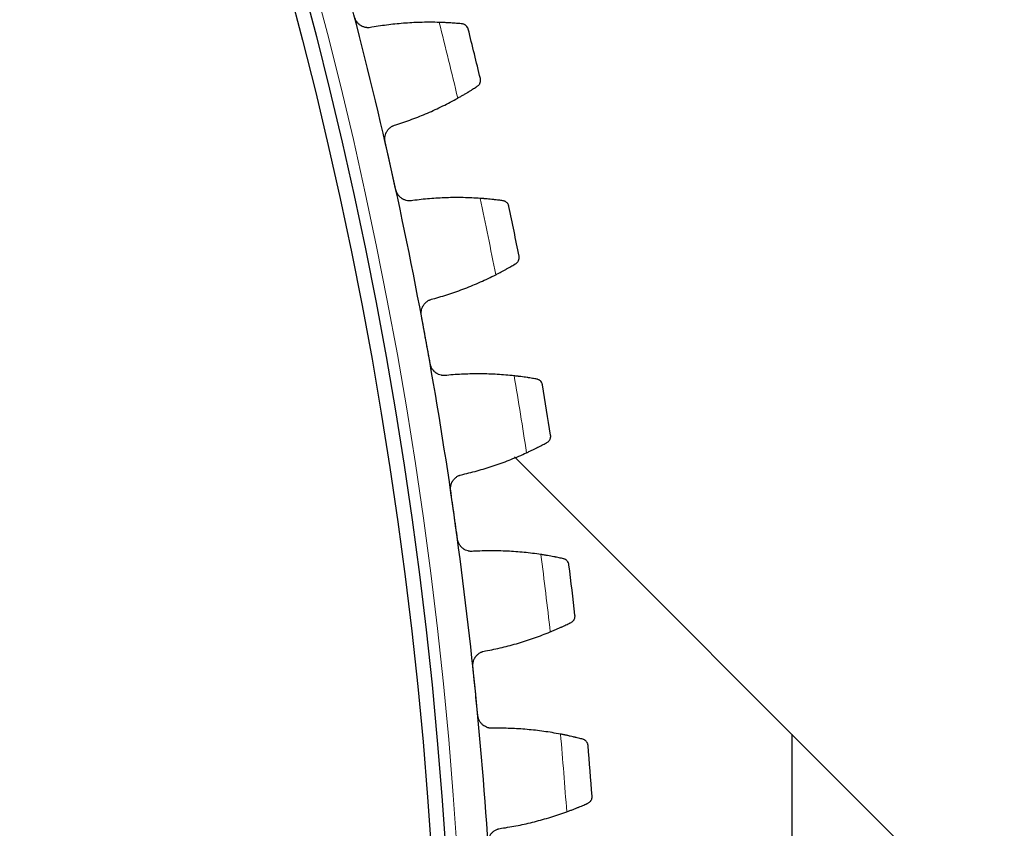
# Model space of a CAD drawing. Header units: inches. Extents: x 0 to 20790, y -12 to 14700.
# Tile 275 of 358: x 10454 to 10592, y 4597 to 4710. Entities that reach past the tile are written whole.
import ezdxf

# ---------------------------------------------------------------- set-up
doc = ezdxf.new("R2010")
doc.units = ezdxf.units.IN
doc.layers.add('1', color=7, linetype='Continuous', true_color=0xffffff)
doc.layers.add('254', color=7, linetype='Continuous', true_color=0xffffff)
doc.styles.add('latin_extended', font='simplex.shx')
doc.dimstyles.get("Standard").update_dxf_attribs({"dimtxt": 0.18, "dimasz": 0.18, "dimexe": 0.18, "dimexo": 0.0625, "dimgap": 0.09, "dimtad": 0, "dimtih": 1, "dimtoh": 1, "dimdec": 4, "dimzin": 0, "dimdsep": 46, "dimtxsty": 'Standard', "dimcen": 0.09, "dimadec": 0, "dimazin": 0, "dimtfac": 1, "dimtdec": 4, "dimtofl": 0, "dimtmove": 0, "dimatfit": 3, "dimfxl": 1, "dimtolj": 1, "dimtzin": 0, "dimarcsym": 0})

# ---------------------------------------------------------------- blocks, each defined once
blk = doc.blocks.new('_U2')
at = {"layer": '254', "color": 3, "linetype": 'Continuous', "lineweight": 13, "transparency": 16777216}
for p, q in [((11273.39, 6877.26), (11933.67, 6877.26)), ((11898.67, 6754.76), (11898.67, 4676.76)), ((9935.39, 4554.26), (11933.67, 4554.26))]:
    blk.add_line(p, q, dxfattribs=at)
at = {"layer": '254', "color": 3, "transparency": 16777216}
for points in [[(11919.08, 6754.76), (11878.25, 6754.76), (11898.67, 6877.26)], [(11878.25, 4676.76), (11919.08, 4676.76), (11898.67, 4554.26)]]:
    blk.add_solid(points, dxfattribs=at)
at = {"layer": 'Defpoints', "color": 0, "transparency": 16777216}
for p in [(11238.39, 6877.26), (9900.39, 4554.26), (11898.67, 4554.26)]:
    blk.add_point(p, dxfattribs=at)
at = {"layer": '254', "color": 2, "lineweight": 13, "transparency": 16777216, "insert": (11714.92, 5499.92), "char_height": 122.5, "attachment_point": 1, "rotation": 90, "style": 'latin_extended'}
blk.add_mtext('\\A1;2323', dxfattribs=at)

msp = doc.modelspace()

# ---------------------------------------------------------------- linework, layer by layer
at = {"layer": '1', "color": 2, "linetype": 'Continuous', "lineweight": 25}
for p, q in [((10523.755, 4649.073), (10701.627, 4471.201)), ((10562.594, 4610.233), (10562.594, 4506.657))]:
    msp.add_line(p, q, dxfattribs=at)
at = {"layer": '1', "color": 110, "linetype": 'Continuous', "lineweight": 13}
msp.add_circle((9900.394, 4554.257), 616.6, dxfattribs=at)
at = {"layer": '1', "color": 2, "linetype": 'Continuous', "lineweight": 25}
for radius in [615, 613]:
    msp.add_circle((9900.394, 4554.257), radius, dxfattribs=at)
for radius, start, end in [(621, 12.611465, 14.904459), (636, 13.437037, 14.078887), (621, 10.318471, 12.611465), (636, 11.144043, 11.785893), (621, 8.025478, 10.318471), (636, 8.851049, 9.4929), (621, 5.732484, 8.025478), (636, 6.558056, 7.199906), (621, 3.43949, 5.732484), (636, 4.265062, 4.906913)]:
    msp.add_arc((9900.394, 4554.257), radius, start, end, dxfattribs=at)
at = {"layer": '1', "color": 110, "linetype": 'Continuous', "lineweight": 13}
for start, end in [(13.263601, 14.252322), (10.970608, 11.959329), (8.677614, 9.666335), (6.38462, 7.373341), (4.091627, 5.080348)]:
    msp.add_arc((9900.394, 4554.257), 632.294, start, end, dxfattribs=at)
at = {"layer": '1', "color": 2, "linetype": 'Continuous', "lineweight": 25}
for points, knots in [([(10503.815, 4709.239), (10503.69, 4709.207), (10503.564, 4709.187), (10503.373, 4709.176), (10503.31, 4709.175), (10503.213, 4709.178), (10503.181, 4709.18), (10503.117, 4709.186), (10503.085, 4709.189), (10502.925, 4709.211), (10502.8, 4709.24), (10502.617, 4709.302), (10502.557, 4709.325), (10502.468, 4709.365), (10502.438, 4709.38), (10502.38, 4709.409), (10502.351, 4709.425), (10502.21, 4709.506), (10502.104, 4709.581), (10501.981, 4709.688), (10501.957, 4709.71), (10501.909, 4709.756), (10501.886, 4709.779), (10501.818, 4709.851), (10501.775, 4709.901), (10501.655, 4710.057), (10501.585, 4710.169), (10501.511, 4710.318), (10501.497, 4710.348), (10501.47, 4710.409), (10501.458, 4710.44), (10501.423, 4710.533), (10501.402, 4710.597), (10501.385, 4710.662)], [0, 0, 0, 0, 0.125, 0.125, 0.1875, 0.1875, 0.21875, 0.21875, 0.25, 0.25, 0.375, 0.375, 0.4375, 0.4375, 0.46875, 0.46875, 0.5, 0.5, 0.625, 0.625, 0.65625, 0.65625, 0.6875, 0.6875, 0.75, 0.75, 0.875, 0.875, 0.90625, 0.90625, 0.9375, 0.9375, 1, 1, 1, 1]), ([(10516.417, 4709.72), (10516.329, 4709.729), (10516.234, 4709.738), (10516.031, 4709.757), (10515.815, 4709.776), (10515.575, 4709.795), (10515.417, 4709.807), (10515.385, 4709.81), (10515.32, 4709.815), (10515.287, 4709.817), (10515.188, 4709.824), (10515.121, 4709.829), (10514.916, 4709.843), (10514.775, 4709.852), (10514.486, 4709.869), (10514.337, 4709.877), (10514.108, 4709.889), (10514.031, 4709.892), (10513.914, 4709.898), (10513.874, 4709.899), (10513.795, 4709.903), (10513.755, 4709.904), (10513.555, 4709.912), (10513.392, 4709.918), (10513.227, 4709.923)], [0, 0, 0, 0, 0.125, 0.125, 0.25, 0.375, 0.375, 0.40625, 0.40625, 0.4375, 0.4375, 0.5, 0.5, 0.625, 0.625, 0.75, 0.75, 0.8125, 0.8125, 0.84375, 0.84375, 0.875, 0.875, 1, 1, 1, 1]), ([(10517.29, 4708.968), (10517.289, 4708.97), (10517.289, 4708.971), (10517.288, 4708.974), (10517.288, 4708.975), (10517.287, 4708.98), (10517.285, 4708.988), (10517.279, 4709.008), (10517.267, 4709.048), (10517.254, 4709.081), (10517.228, 4709.147), (10517.207, 4709.19), (10517.134, 4709.313), (10517.074, 4709.389), (10516.965, 4709.49), (10516.926, 4709.522), (10516.862, 4709.566), (10516.84, 4709.58), (10516.794, 4709.606), (10516.77, 4709.618), (10516.697, 4709.653), (10516.645, 4709.672), (10516.535, 4709.703), (10516.478, 4709.714), (10516.417, 4709.72)], [0, 0, 0, 0, 0.0039063, 0.0039063, 0.0078125, 0.0078125, 0.015625, 0.03125, 0.0625, 0.125, 0.125, 0.25, 0.25, 0.5, 0.5, 0.625, 0.625, 0.6875, 0.6875, 0.75, 0.75, 0.875, 0.875, 1, 1, 1, 1]), ([(10518.558, 4700.978), (10518.609, 4701.011), (10518.654, 4701.048), (10518.737, 4701.125), (10518.773, 4701.166), (10518.838, 4701.251), (10518.867, 4701.295), (10518.916, 4701.385), (10518.936, 4701.432), (10518.97, 4701.526), (10518.983, 4701.574), (10519.002, 4701.67), (10519.008, 4701.718), (10519.013, 4701.813), (10519.012, 4701.861), (10519.005, 4701.931), (10519.001, 4701.967), (10518.993, 4702.008), (10518.989, 4702.028), (10518.987, 4702.037), (10518.986, 4702.042), (10518.985, 4702.045), (10518.984, 4702.048)], [0, 0, 0, 0, 0.125, 0.125, 0.25, 0.25, 0.375, 0.375, 0.5, 0.5, 0.625, 0.625, 0.75, 0.75, 0.875, 0.875, 0.9375, 0.96875, 0.984375, 0.9921875, 0.9921875, 1, 1, 1, 1]), ([(10515.822, 4699.325), (10515.966, 4699.405), (10516.107, 4699.485), (10516.383, 4699.643), (10516.652, 4699.799), (10516.909, 4699.951), (10517.096, 4700.063), (10517.158, 4700.1), (10517.25, 4700.156), (10517.28, 4700.174), (10517.34, 4700.21), (10517.369, 4700.228), (10517.516, 4700.318), (10517.739, 4700.456), (10517.943, 4700.584), (10518.137, 4700.707), (10518.229, 4700.766), (10518.337, 4700.835), (10518.359, 4700.849), (10518.401, 4700.876), (10518.462, 4700.916), (10518.521, 4700.954), (10518.558, 4700.978)], [0, 0, 0, 0, 0.125, 0.125, 0.25, 0.375, 0.375, 0.4375, 0.4375, 0.46875, 0.46875, 0.5, 0.5, 0.625, 0.75, 0.75, 0.875, 0.875, 0.90625, 0.90625, 0.9375, 1, 1, 1, 1]), ([(10505.661, 4693.199), (10505.646, 4693.264), (10505.624, 4693.395), (10505.61, 4693.592), (10505.614, 4693.723), (10505.621, 4693.823), (10505.625, 4693.856), (10505.633, 4693.922), (10505.638, 4693.954), (10505.667, 4694.116), (10505.702, 4694.242), (10505.762, 4694.395), (10505.775, 4694.425), (10505.795, 4694.47), (10505.802, 4694.485), (10505.816, 4694.515), (10505.853, 4694.588), (10505.925, 4694.715), (10506, 4694.82), (10506.08, 4694.922), (10506.123, 4694.971), (10506.258, 4695.112), (10506.356, 4695.196), (10506.512, 4695.307), (10506.566, 4695.341), (10506.65, 4695.389), (10506.679, 4695.404), (10506.736, 4695.433), (10506.765, 4695.447), (10506.912, 4695.513), (10507.033, 4695.554), (10507.159, 4695.583)], [0, 0, 0, 0, 0.0625, 0.125, 0.1875, 0.1875, 0.21875, 0.21875, 0.25, 0.25, 0.375, 0.375, 0.40625, 0.40625, 0.421875, 0.421875, 0.4375, 0.5, 0.5625, 0.5625, 0.625, 0.625, 0.75, 0.75, 0.8125, 0.8125, 0.84375, 0.84375, 0.875, 0.875, 1, 1, 1, 1]), ([(10509.533, 4684.972), (10509.407, 4684.945), (10509.28, 4684.93), (10509.089, 4684.927), (10509.025, 4684.928), (10508.929, 4684.936), (10508.897, 4684.939), (10508.833, 4684.947), (10508.801, 4684.952), (10508.642, 4684.98), (10508.518, 4685.014), (10508.338, 4685.083), (10508.279, 4685.109), (10508.191, 4685.153), (10508.162, 4685.168), (10508.105, 4685.2), (10508.077, 4685.216), (10507.94, 4685.303), (10507.837, 4685.382), (10507.718, 4685.494), (10507.695, 4685.517), (10507.649, 4685.565), (10507.627, 4685.589), (10507.562, 4685.664), (10507.521, 4685.716), (10507.407, 4685.876), (10507.342, 4685.99), (10507.274, 4686.142), (10507.261, 4686.173), (10507.237, 4686.235), (10507.226, 4686.267), (10507.194, 4686.361), (10507.176, 4686.426), (10507.162, 4686.491)], [0, 0, 0, 0, 0.125, 0.125, 0.1875, 0.1875, 0.21875, 0.21875, 0.25, 0.25, 0.375, 0.375, 0.4375, 0.4375, 0.46875, 0.46875, 0.5, 0.5, 0.625, 0.625, 0.65625, 0.65625, 0.6875, 0.6875, 0.75, 0.75, 0.875, 0.875, 0.90625, 0.90625, 0.9375, 0.9375, 1, 1, 1, 1]), ([(10522.144, 4684.949), (10522.056, 4684.961), (10521.961, 4684.974), (10521.759, 4685.001), (10521.545, 4685.028), (10521.305, 4685.058), (10521.148, 4685.076), (10521.116, 4685.08), (10521.052, 4685.087), (10521.019, 4685.091), (10520.92, 4685.102), (10520.853, 4685.11), (10520.649, 4685.132), (10520.508, 4685.146), (10520.22, 4685.175), (10520.072, 4685.189), (10519.844, 4685.21), (10519.767, 4685.216), (10519.65, 4685.226), (10519.61, 4685.23), (10519.531, 4685.236), (10519.491, 4685.239), (10519.291, 4685.255), (10519.129, 4685.267), (10518.964, 4685.279)], [0, 0, 0, 0, 0.125, 0.125, 0.25, 0.375, 0.375, 0.40625, 0.40625, 0.4375, 0.4375, 0.5, 0.5, 0.625, 0.625, 0.75, 0.75, 0.8125, 0.8125, 0.84375, 0.84375, 0.875, 0.875, 1, 1, 1, 1]), ([(10522.986, 4684.163), (10522.985, 4684.164), (10522.985, 4684.166), (10522.985, 4684.168), (10522.984, 4684.17), (10522.983, 4684.174), (10522.981, 4684.183), (10522.977, 4684.203), (10522.966, 4684.243), (10522.955, 4684.277), (10522.931, 4684.344), (10522.912, 4684.387), (10522.844, 4684.513), (10522.787, 4684.592), (10522.682, 4684.697), (10522.644, 4684.731), (10522.582, 4684.777), (10522.561, 4684.791), (10522.516, 4684.82), (10522.493, 4684.833), (10522.421, 4684.87), (10522.37, 4684.892), (10522.261, 4684.927), (10522.204, 4684.941), (10522.144, 4684.949)], [0, 0, 0, 0, 0.0039063, 0.0039063, 0.0078125, 0.0078125, 0.015625, 0.03125, 0.0625, 0.125, 0.125, 0.25, 0.25, 0.5, 0.5, 0.625, 0.625, 0.6875, 0.6875, 0.75, 0.75, 0.875, 0.875, 1, 1, 1, 1]), ([(10523.933, 4676.128), (10523.985, 4676.159), (10524.032, 4676.194), (10524.118, 4676.268), (10524.156, 4676.307), (10524.224, 4676.389), (10524.254, 4676.432), (10524.307, 4676.521), (10524.329, 4676.566), (10524.367, 4676.659), (10524.382, 4676.707), (10524.405, 4676.801), (10524.412, 4676.849), (10524.421, 4676.944), (10524.422, 4676.992), (10524.418, 4677.063), (10524.415, 4677.098), (10524.409, 4677.139), (10524.406, 4677.16), (10524.404, 4677.169), (10524.403, 4677.174), (10524.403, 4677.177), (10524.402, 4677.18)], [0, 0, 0, 0, 0.125, 0.125, 0.25, 0.25, 0.375, 0.375, 0.5, 0.5, 0.625, 0.625, 0.75, 0.75, 0.875, 0.875, 0.9375, 0.96875, 0.984375, 0.9921875, 0.9921875, 1, 1, 1, 1]), ([(10521.133, 4674.585), (10521.28, 4674.66), (10521.425, 4674.734), (10521.706, 4674.881), (10521.982, 4675.026), (10522.244, 4675.167), (10522.436, 4675.272), (10522.499, 4675.307), (10522.593, 4675.359), (10522.624, 4675.376), (10522.685, 4675.41), (10522.716, 4675.426), (10522.865, 4675.51), (10523.095, 4675.639), (10523.303, 4675.759), (10523.502, 4675.874), (10523.596, 4675.929), (10523.707, 4675.994), (10523.729, 4676.007), (10523.772, 4676.032), (10523.835, 4676.07), (10523.895, 4676.105), (10523.933, 4676.128)], [0, 0, 0, 0, 0.125, 0.125, 0.25, 0.375, 0.375, 0.4375, 0.4375, 0.46875, 0.46875, 0.5, 0.5, 0.625, 0.75, 0.75, 0.875, 0.875, 0.90625, 0.90625, 0.9375, 1, 1, 1, 1]), ([(10510.735, 4668.871), (10510.723, 4668.937), (10510.706, 4669.068), (10510.7, 4669.266), (10510.709, 4669.397), (10510.721, 4669.496), (10510.725, 4669.529), (10510.736, 4669.594), (10510.743, 4669.627), (10510.778, 4669.788), (10510.819, 4669.912), (10510.884, 4670.062), (10510.898, 4670.092), (10510.92, 4670.136), (10510.928, 4670.15), (10510.943, 4670.18), (10510.982, 4670.252), (10511.06, 4670.375), (10511.139, 4670.478), (10511.223, 4670.576), (10511.268, 4670.623), (10511.408, 4670.759), (10511.509, 4670.839), (10511.67, 4670.943), (10511.726, 4670.975), (10511.811, 4671.02), (10511.84, 4671.034), (10511.899, 4671.061), (10511.929, 4671.073), (10512.078, 4671.133), (10512.201, 4671.169), (10512.328, 4671.194)], [0, 0, 0, 0, 0.0625, 0.125, 0.1875, 0.1875, 0.21875, 0.21875, 0.25, 0.25, 0.375, 0.375, 0.40625, 0.40625, 0.421875, 0.421875, 0.4375, 0.5, 0.5625, 0.5625, 0.625, 0.625, 0.75, 0.75, 0.8125, 0.8125, 0.84375, 0.84375, 0.875, 0.875, 1, 1, 1, 1]), ([(10514.275, 4660.496), (10514.148, 4660.474), (10514.021, 4660.465), (10513.83, 4660.468), (10513.766, 4660.473), (10513.67, 4660.484), (10513.638, 4660.488), (10513.574, 4660.499), (10513.543, 4660.505), (10513.385, 4660.539), (10513.263, 4660.578), (10513.086, 4660.655), (10513.027, 4660.683), (10512.942, 4660.73), (10512.913, 4660.747), (10512.858, 4660.781), (10512.831, 4660.798), (10512.697, 4660.89), (10512.597, 4660.974), (10512.483, 4661.09), (10512.46, 4661.114), (10512.416, 4661.164), (10512.395, 4661.189), (10512.333, 4661.266), (10512.294, 4661.32), (10512.187, 4661.485), (10512.126, 4661.601), (10512.065, 4661.756), (10512.053, 4661.787), (10512.031, 4661.85), (10512.021, 4661.882), (10511.994, 4661.978), (10511.978, 4662.043), (10511.967, 4662.108)], [0, 0, 0, 0, 0.125, 0.125, 0.1875, 0.1875, 0.21875, 0.21875, 0.25, 0.25, 0.375, 0.375, 0.4375, 0.4375, 0.46875, 0.46875, 0.5, 0.5, 0.625, 0.625, 0.65625, 0.65625, 0.6875, 0.6875, 0.75, 0.75, 0.875, 0.875, 0.90625, 0.90625, 0.9375, 0.9375, 1, 1, 1, 1]), ([(10526.875, 4659.968), (10526.788, 4659.984), (10526.694, 4660.001), (10526.493, 4660.036), (10526.28, 4660.072), (10526.042, 4660.11), (10525.885, 4660.135), (10525.853, 4660.14), (10525.789, 4660.15), (10525.757, 4660.155), (10525.658, 4660.17), (10525.591, 4660.181), (10525.388, 4660.211), (10525.249, 4660.231), (10524.962, 4660.271), (10524.814, 4660.291), (10524.587, 4660.321), (10524.51, 4660.331), (10524.394, 4660.345), (10524.355, 4660.35), (10524.276, 4660.36), (10524.236, 4660.365), (10524.037, 4660.389), (10523.875, 4660.407), (10523.711, 4660.425)], [0, 0, 0, 0, 0.125, 0.125, 0.25, 0.375, 0.375, 0.40625, 0.40625, 0.4375, 0.4375, 0.5, 0.5, 0.625, 0.625, 0.75, 0.75, 0.8125, 0.8125, 0.84375, 0.84375, 0.875, 0.875, 1, 1, 1, 1]), ([(10527.685, 4659.149), (10527.685, 4659.15), (10527.684, 4659.152), (10527.684, 4659.155), (10527.684, 4659.156), (10527.683, 4659.161), (10527.681, 4659.169), (10527.677, 4659.19), (10527.668, 4659.23), (10527.659, 4659.265), (10527.637, 4659.332), (10527.62, 4659.376), (10527.557, 4659.505), (10527.503, 4659.586), (10527.403, 4659.695), (10527.366, 4659.73), (10527.306, 4659.779), (10527.285, 4659.794), (10527.242, 4659.824), (10527.219, 4659.838), (10527.148, 4659.879), (10527.098, 4659.902), (10526.992, 4659.942), (10526.935, 4659.958), (10526.875, 4659.968)], [0, 0, 0, 0, 0.0039062, 0.0039062, 0.0078125, 0.0078125, 0.015625, 0.03125, 0.0625, 0.125, 0.125, 0.25, 0.25, 0.5, 0.5, 0.625, 0.625, 0.6875, 0.6875, 0.75, 0.75, 0.875, 0.875, 1, 1, 1, 1]), ([(10525.45, 4649.654), (10525.601, 4649.722), (10525.748, 4649.791), (10526.035, 4649.926), (10526.316, 4650.06), (10526.584, 4650.191), (10526.78, 4650.288), (10526.845, 4650.32), (10526.94, 4650.368), (10526.972, 4650.384), (10527.034, 4650.415), (10527.065, 4650.431), (10527.218, 4650.508), (10527.452, 4650.628), (10527.666, 4650.739), (10527.869, 4650.846), (10527.965, 4650.897), (10528.079, 4650.958), (10528.101, 4650.97), (10528.145, 4650.994), (10528.21, 4651.029), (10528.271, 4651.062), (10528.31, 4651.083)], [0, 0, 0, 0, 0.125, 0.125, 0.25, 0.375, 0.375, 0.4375, 0.4375, 0.46875, 0.46875, 0.5, 0.5, 0.625, 0.75, 0.75, 0.875, 0.875, 0.90625, 0.90625, 0.9375, 1, 1, 1, 1]), ([(10528.31, 4651.083), (10528.363, 4651.112), (10528.412, 4651.145), (10528.5, 4651.215), (10528.54, 4651.253), (10528.611, 4651.332), (10528.643, 4651.374), (10528.699, 4651.46), (10528.723, 4651.505), (10528.765, 4651.597), (10528.782, 4651.643), (10528.808, 4651.737), (10528.818, 4651.784), (10528.83, 4651.879), (10528.833, 4651.926), (10528.832, 4651.998), (10528.83, 4652.033), (10528.826, 4652.074), (10528.823, 4652.095), (10528.822, 4652.104), (10528.821, 4652.11), (10528.821, 4652.113), (10528.82, 4652.115)], [0, 0, 0, 0, 0.125, 0.125, 0.25, 0.25, 0.375, 0.375, 0.5, 0.5, 0.625, 0.625, 0.75, 0.75, 0.875, 0.875, 0.9375, 0.96875, 0.984375, 0.9921875, 0.9921875, 1, 1, 1, 1]), ([(10514.832, 4644.36), (10514.823, 4644.426), (10514.811, 4644.558), (10514.813, 4644.755), (10514.827, 4644.887), (10514.843, 4644.985), (10514.849, 4645.018), (10514.862, 4645.082), (10514.87, 4645.115), (10514.912, 4645.274), (10514.957, 4645.396), (10515.029, 4645.544), (10515.044, 4645.573), (10515.068, 4645.616), (10515.076, 4645.63), (10515.092, 4645.659), (10515.134, 4645.729), (10515.217, 4645.85), (10515.3, 4645.949), (10515.388, 4646.044), (10515.434, 4646.089), (10515.58, 4646.219), (10515.684, 4646.295), (10515.85, 4646.393), (10515.906, 4646.423), (10515.994, 4646.464), (10516.023, 4646.477), (10516.083, 4646.501), (10516.113, 4646.513), (10516.264, 4646.566), (10516.389, 4646.598), (10516.516, 4646.617)], [0, 0, 0, 0, 0.0625, 0.125, 0.1875, 0.1875, 0.21875, 0.21875, 0.25, 0.25, 0.375, 0.375, 0.40625, 0.40625, 0.421875, 0.421875, 0.4375, 0.5, 0.5625, 0.5625, 0.625, 0.625, 0.75, 0.75, 0.8125, 0.8125, 0.84375, 0.84375, 0.875, 0.875, 1, 1, 1, 1]), ([(10518.034, 4635.85), (10517.906, 4635.833), (10517.779, 4635.829), (10517.588, 4635.84), (10517.524, 4635.847), (10517.429, 4635.862), (10517.398, 4635.868), (10517.334, 4635.881), (10517.303, 4635.888), (10517.147, 4635.929), (10517.026, 4635.973), (10516.852, 4636.056), (10516.795, 4636.086), (10516.711, 4636.137), (10516.684, 4636.155), (10516.629, 4636.191), (10516.603, 4636.21), (10516.473, 4636.307), (10516.377, 4636.394), (10516.267, 4636.515), (10516.246, 4636.54), (10516.204, 4636.591), (10516.183, 4636.618), (10516.124, 4636.697), (10516.088, 4636.752), (10515.987, 4636.921), (10515.931, 4637.04), (10515.876, 4637.197), (10515.865, 4637.229), (10515.846, 4637.293), (10515.838, 4637.325), (10515.814, 4637.422), (10515.801, 4637.487), (10515.792, 4637.553)], [0, 0, 0, 0, 0.125, 0.125, 0.1875, 0.1875, 0.21875, 0.21875, 0.25, 0.25, 0.375, 0.375, 0.4375, 0.4375, 0.46875, 0.46875, 0.5, 0.5, 0.625, 0.625, 0.65625, 0.65625, 0.6875, 0.6875, 0.75, 0.75, 0.875, 0.875, 0.90625, 0.90625, 0.9375, 0.9375, 1, 1, 1, 1]), ([(10530.603, 4634.818), (10530.516, 4634.838), (10530.423, 4634.858), (10530.224, 4634.901), (10530.012, 4634.946), (10529.776, 4634.994), (10529.62, 4635.025), (10529.589, 4635.031), (10529.525, 4635.044), (10529.493, 4635.05), (10529.395, 4635.069), (10529.329, 4635.082), (10529.127, 4635.12), (10528.988, 4635.146), (10528.703, 4635.198), (10528.557, 4635.224), (10528.331, 4635.262), (10528.255, 4635.275), (10528.139, 4635.294), (10528.1, 4635.301), (10528.021, 4635.314), (10527.982, 4635.32), (10527.784, 4635.352), (10527.623, 4635.377), (10527.46, 4635.401)], [0, 0, 0, 0, 0.125, 0.125, 0.25, 0.375, 0.375, 0.40625, 0.40625, 0.4375, 0.4375, 0.5, 0.5, 0.625, 0.625, 0.75, 0.75, 0.8125, 0.8125, 0.84375, 0.84375, 0.875, 0.875, 1, 1, 1, 1]), ([(10531.379, 4633.967), (10531.379, 4633.969), (10531.379, 4633.97), (10531.378, 4633.973), (10531.378, 4633.975), (10531.378, 4633.979), (10531.376, 4633.988), (10531.373, 4634.008), (10531.366, 4634.049), (10531.358, 4634.084), (10531.339, 4634.152), (10531.323, 4634.197), (10531.266, 4634.328), (10531.216, 4634.411), (10531.12, 4634.525), (10531.084, 4634.561), (10531.026, 4634.612), (10531.006, 4634.628), (10530.963, 4634.66), (10530.941, 4634.675), (10530.872, 4634.718), (10530.823, 4634.744), (10530.718, 4634.787), (10530.663, 4634.805), (10530.603, 4634.818)], [0, 0, 0, 0, 0.0039063, 0.0039063, 0.0078125, 0.0078125, 0.015625, 0.03125, 0.0625, 0.125, 0.125, 0.25, 0.25, 0.5, 0.5, 0.625, 0.625, 0.6875, 0.6875, 0.75, 0.75, 0.875, 0.875, 1, 1, 1, 1]), ([(10531.681, 4625.883), (10531.736, 4625.91), (10531.785, 4625.94), (10531.876, 4626.007), (10531.918, 4626.043), (10531.992, 4626.12), (10532.026, 4626.16), (10532.085, 4626.244), (10532.111, 4626.288), (10532.156, 4626.378), (10532.175, 4626.424), (10532.205, 4626.516), (10532.216, 4626.563), (10532.233, 4626.657), (10532.237, 4626.705), (10532.239, 4626.776), (10532.239, 4626.811), (10532.237, 4626.853), (10532.235, 4626.873), (10532.234, 4626.882), (10532.233, 4626.888), (10532.233, 4626.891), (10532.233, 4626.894)], [0, 0, 0, 0, 0.125, 0.125, 0.25, 0.25, 0.375, 0.375, 0.5, 0.5, 0.625, 0.625, 0.75, 0.75, 0.875, 0.875, 0.9375, 0.96875, 0.984375, 0.9921875, 0.9921875, 1, 1, 1, 1]), ([(10528.767, 4624.569), (10528.92, 4624.632), (10529.069, 4624.694), (10529.362, 4624.818), (10529.648, 4624.94), (10529.921, 4625.06), (10530.121, 4625.149), (10530.186, 4625.179), (10530.284, 4625.223), (10530.316, 4625.237), (10530.38, 4625.266), (10530.411, 4625.281), (10530.567, 4625.352), (10530.806, 4625.462), (10531.024, 4625.565), (10531.231, 4625.664), (10531.329, 4625.711), (10531.445, 4625.767), (10531.468, 4625.778), (10531.513, 4625.8), (10531.579, 4625.833), (10531.641, 4625.863), (10531.681, 4625.883)], [0, 0, 0, 0, 0.125, 0.125, 0.25, 0.375, 0.375, 0.4375, 0.4375, 0.46875, 0.46875, 0.5, 0.5, 0.625, 0.75, 0.75, 0.875, 0.875, 0.90625, 0.90625, 0.9375, 1, 1, 1, 1]), ([(10517.945, 4619.704), (10517.939, 4619.77), (10517.932, 4619.903), (10517.942, 4620.1), (10517.961, 4620.231), (10517.981, 4620.328), (10517.988, 4620.361), (10518.004, 4620.425), (10518.013, 4620.457), (10518.061, 4620.614), (10518.112, 4620.735), (10518.189, 4620.879), (10518.205, 4620.908), (10518.231, 4620.95), (10518.239, 4620.964), (10518.257, 4620.992), (10518.302, 4621.06), (10518.39, 4621.178), (10518.477, 4621.273), (10518.568, 4621.365), (10518.616, 4621.408), (10518.767, 4621.532), (10518.874, 4621.604), (10519.043, 4621.695), (10519.101, 4621.722), (10519.19, 4621.76), (10519.22, 4621.772), (10519.28, 4621.794), (10519.311, 4621.804), (10519.464, 4621.852), (10519.59, 4621.878), (10519.718, 4621.892)], [0, 0, 0, 0, 0.0625, 0.125, 0.1875, 0.1875, 0.21875, 0.21875, 0.25, 0.25, 0.375, 0.375, 0.40625, 0.40625, 0.421875, 0.421875, 0.4375, 0.5, 0.5625, 0.5625, 0.625, 0.625, 0.75, 0.75, 0.8125, 0.8125, 0.84375, 0.84375, 0.875, 0.875, 1, 1, 1, 1]), ([(10520.804, 4611.073), (10520.676, 4611.061), (10520.548, 4611.062), (10520.358, 4611.081), (10520.295, 4611.09), (10520.2, 4611.109), (10520.169, 4611.116), (10520.106, 4611.132), (10520.075, 4611.141), (10519.92, 4611.187), (10519.802, 4611.236), (10519.631, 4611.326), (10519.575, 4611.359), (10519.494, 4611.413), (10519.467, 4611.432), (10519.414, 4611.47), (10519.388, 4611.49), (10519.262, 4611.592), (10519.17, 4611.683), (10519.065, 4611.809), (10519.045, 4611.834), (10519.005, 4611.887), (10518.986, 4611.914), (10518.93, 4611.996), (10518.896, 4612.052), (10518.802, 4612.225), (10518.751, 4612.346), (10518.701, 4612.505), (10518.692, 4612.537), (10518.676, 4612.602), (10518.668, 4612.634), (10518.649, 4612.732), (10518.639, 4612.798), (10518.632, 4612.865)], [0, 0, 0, 0, 0.125, 0.125, 0.1875, 0.1875, 0.21875, 0.21875, 0.25, 0.25, 0.375, 0.375, 0.4375, 0.4375, 0.46875, 0.46875, 0.5, 0.5, 0.625, 0.625, 0.65625, 0.65625, 0.6875, 0.6875, 0.75, 0.75, 0.875, 0.875, 0.90625, 0.90625, 0.9375, 0.9375, 1, 1, 1, 1]), ([(10533.322, 4609.54), (10533.236, 4609.562), (10533.143, 4609.586), (10532.946, 4609.637), (10532.736, 4609.69), (10532.502, 4609.748), (10532.348, 4609.785), (10532.317, 4609.793), (10532.254, 4609.808), (10532.222, 4609.815), (10532.125, 4609.838), (10532.059, 4609.854), (10531.859, 4609.9), (10531.722, 4609.931), (10531.439, 4609.994), (10531.293, 4610.026), (10531.069, 4610.074), (10530.993, 4610.09), (10530.878, 4610.114), (10530.84, 4610.122), (10530.762, 4610.138), (10530.723, 4610.146), (10530.526, 4610.185), (10530.367, 4610.217), (10530.204, 4610.248)], [0, 0, 0, 0, 0.125, 0.125, 0.25, 0.375, 0.375, 0.40625, 0.40625, 0.4375, 0.4375, 0.5, 0.5, 0.625, 0.625, 0.75, 0.75, 0.8125, 0.8125, 0.84375, 0.84375, 0.875, 0.875, 1, 1, 1, 1]), ([(10534.063, 4608.658), (10534.063, 4608.66), (10534.063, 4608.661), (10534.063, 4608.664), (10534.063, 4608.665), (10534.062, 4608.67), (10534.061, 4608.679), (10534.059, 4608.699), (10534.053, 4608.741), (10534.046, 4608.775), (10534.03, 4608.845), (10534.016, 4608.89), (10533.965, 4609.023), (10533.917, 4609.108), (10533.826, 4609.225), (10533.792, 4609.263), (10533.736, 4609.316), (10533.717, 4609.333), (10533.675, 4609.367), (10533.654, 4609.383), (10533.587, 4609.428), (10533.539, 4609.456), (10533.436, 4609.504), (10533.381, 4609.524), (10533.322, 4609.54)], [0, 0, 0, 0, 0.0039062, 0.0039062, 0.0078125, 0.0078125, 0.015625, 0.03125, 0.0625, 0.125, 0.125, 0.25, 0.25, 0.5, 0.5, 0.625, 0.625, 0.6875, 0.6875, 0.75, 0.75, 0.875, 0.875, 1, 1, 1, 1]), ([(10534.041, 4600.568), (10534.097, 4600.593), (10534.148, 4600.621), (10534.241, 4600.684), (10534.284, 4600.719), (10534.362, 4600.792), (10534.397, 4600.831), (10534.46, 4600.913), (10534.487, 4600.955), (10534.536, 4601.043), (10534.556, 4601.088), (10534.59, 4601.18), (10534.604, 4601.226), (10534.624, 4601.32), (10534.63, 4601.367), (10534.635, 4601.438), (10534.636, 4601.473), (10534.635, 4601.515), (10534.634, 4601.536), (10534.634, 4601.544), (10534.633, 4601.55), (10534.633, 4601.553), (10534.633, 4601.556)], [0, 0, 0, 0, 0.125, 0.125, 0.25, 0.25, 0.375, 0.375, 0.5, 0.5, 0.625, 0.625, 0.75, 0.75, 0.875, 0.875, 0.9375, 0.96875, 0.984375, 0.9921875, 0.9921875, 1, 1, 1, 1]), ([(10531.077, 4599.372), (10531.232, 4599.428), (10531.384, 4599.485), (10531.681, 4599.596), (10531.972, 4599.707), (10532.249, 4599.816), (10532.453, 4599.897), (10532.52, 4599.924), (10532.619, 4599.964), (10532.652, 4599.978), (10532.716, 4600.004), (10532.749, 4600.017), (10532.907, 4600.082), (10533.15, 4600.183), (10533.372, 4600.277), (10533.583, 4600.367), (10533.683, 4600.41), (10533.801, 4600.462), (10533.824, 4600.472), (10533.87, 4600.492), (10533.937, 4600.522), (10534.001, 4600.55), (10534.041, 4600.568)], [0, 0, 0, 0, 0.125, 0.125, 0.25, 0.375, 0.375, 0.4375, 0.4375, 0.46875, 0.46875, 0.5, 0.5, 0.625, 0.75, 0.75, 0.875, 0.875, 0.90625, 0.90625, 0.9375, 1, 1, 1, 1]), ([(10520.069, 4594.944), (10520.065, 4595.01), (10520.064, 4595.143), (10520.082, 4595.34), (10520.106, 4595.469), (10520.13, 4595.566), (10520.138, 4595.598), (10520.157, 4595.662), (10520.167, 4595.693), (10520.222, 4595.849), (10520.277, 4595.967), (10520.36, 4596.108), (10520.377, 4596.136), (10520.404, 4596.177), (10520.414, 4596.191), (10520.432, 4596.218), (10520.48, 4596.285), (10520.572, 4596.398), (10520.663, 4596.491), (10520.758, 4596.578), (10520.808, 4596.62), (10520.964, 4596.738), (10521.073, 4596.805), (10521.246, 4596.889), (10521.305, 4596.914), (10521.395, 4596.948), (10521.426, 4596.959), (10521.487, 4596.978), (10521.518, 4596.987), (10521.673, 4597.029), (10521.8, 4597.05), (10521.928, 4597.059)], [0, 0, 0, 0, 0.0625, 0.125, 0.1875, 0.1875, 0.21875, 0.21875, 0.25, 0.25, 0.375, 0.375, 0.40625, 0.40625, 0.421875, 0.421875, 0.4375, 0.5, 0.5625, 0.5625, 0.625, 0.625, 0.75, 0.75, 0.8125, 0.8125, 0.84375, 0.84375, 0.875, 0.875, 1, 1, 1, 1])]:
    msp.add_open_spline(points, degree=3, knots=knots, dxfattribs=at)
for points in [[(10513.227, 4709.923), (10512.436, 4709.946), (10510.857, 4709.951), (10508.499, 4709.839), (10506.152, 4709.609), (10504.593, 4709.376), (10503.815, 4709.239)], [(10507.159, 4695.583), (10507.912, 4695.821), (10509.402, 4696.334), (10511.591, 4697.214), (10513.733, 4698.205), (10515.131, 4698.939), (10515.822, 4699.325)], [(10506.411, 4689.845), (10506.161, 4690.963), (10505.911, 4692.081), (10505.661, 4693.199)], [(10507.162, 4686.491), (10506.912, 4687.609), (10506.661, 4688.727), (10506.411, 4689.845)], [(10518.964, 4685.279), (10518.175, 4685.333), (10516.598, 4685.402), (10514.237, 4685.385), (10511.882, 4685.248), (10510.315, 4685.078), (10509.533, 4684.972)], [(10512.328, 4671.194), (10513.089, 4671.401), (10514.599, 4671.854), (10516.821, 4672.646), (10519.001, 4673.55), (10520.427, 4674.228), (10521.133, 4674.585)], [(10511.351, 4665.49), (10511.146, 4666.617), (10510.941, 4667.744), (10510.735, 4668.871)], [(10511.967, 4662.108), (10511.761, 4663.236), (10511.556, 4664.363), (10511.351, 4665.49)], [(10523.711, 4660.425), (10522.924, 4660.511), (10521.351, 4660.643), (10518.992, 4660.72), (10516.633, 4660.678), (10515.061, 4660.57), (10514.275, 4660.496)], [(10516.516, 4646.617), (10517.286, 4646.794), (10518.812, 4647.186), (10521.064, 4647.888), (10523.279, 4648.704), (10524.731, 4649.324), (10525.45, 4649.654)], [(10515.312, 4640.956), (10515.152, 4642.091), (10514.992, 4643.225), (10514.832, 4644.36)], [(10515.792, 4637.553), (10515.632, 4638.688), (10515.472, 4639.822), (10515.312, 4640.956)], [(10527.46, 4635.401), (10526.677, 4635.519), (10525.111, 4635.713), (10522.756, 4635.885), (10520.398, 4635.937), (10518.823, 4635.892), (10518.034, 4635.85)], [(10519.718, 4621.892), (10520.494, 4622.038), (10522.035, 4622.369), (10524.313, 4622.981), (10526.559, 4623.707), (10528.034, 4624.269), (10528.767, 4624.569)], [(10518.289, 4616.284), (10518.174, 4617.424), (10518.06, 4618.564), (10517.945, 4619.704)], [(10518.632, 4612.865), (10518.517, 4614.005), (10518.403, 4615.145), (10518.289, 4616.284)], [(10530.204, 4610.248), (10529.427, 4610.397), (10527.869, 4610.654), (10525.524, 4610.919), (10523.169, 4611.066), (10521.594, 4611.084), (10520.804, 4611.073)], [(10521.928, 4597.059), (10522.709, 4597.174), (10524.262, 4597.443), (10526.563, 4597.963), (10528.836, 4598.599), (10530.333, 4599.101), (10531.077, 4599.372)]]:
    msp.add_open_spline(points, degree=3, dxfattribs=at)

# ---------------------------------------------------------------- dimensions: what is measured, and where the dimension line sits
at = {"layer": '254', "color": 2, "linetype": 'Continuous', "lineweight": 13}
dim = msp.add_linear_dim(base=(11898.668, 4554.257), p1=(11238.394, 6877.257), p2=(9900.394, 4554.257), angle=90, dimstyle='Standard', override={"dimscale": 35, "dimtxt": 3.5, "dimasz": 3.5, "dimexe": 1, "dimexo": 1, "dimgap": 1.75, "dimtad": 1, "dimtih": 0, "dimtoh": 0, "dimdec": 2, "dimlfac": 1, "dimzin": 8, "dimdsep": 46, "dimlunit": 2, "dimtxsty": 'latin_extended', "dimsah": 1, "dimse1": 0, "dimse2": 0, "dimsd1": 0, "dimsd2": 0, "dimclrd": 3, "dimclre": 3, "dimclrt": 2, "dimtol": 0, "dimtm": -0.1, "dimtfac": 0.714286, "dimtdec": 3, "dimtofl": 1, "dimtmove": 0, "dimtzin": 8, "dimlwd": 13, "dimlwe": 13}, dxfattribs=at)
dim.commit()
dim.dimension.update_dxf_attribs({"geometry": '_U2', "text_midpoint": (11898.668, 5715.757), "dimtype": 160})

doc.saveas('drawing.dxf')
